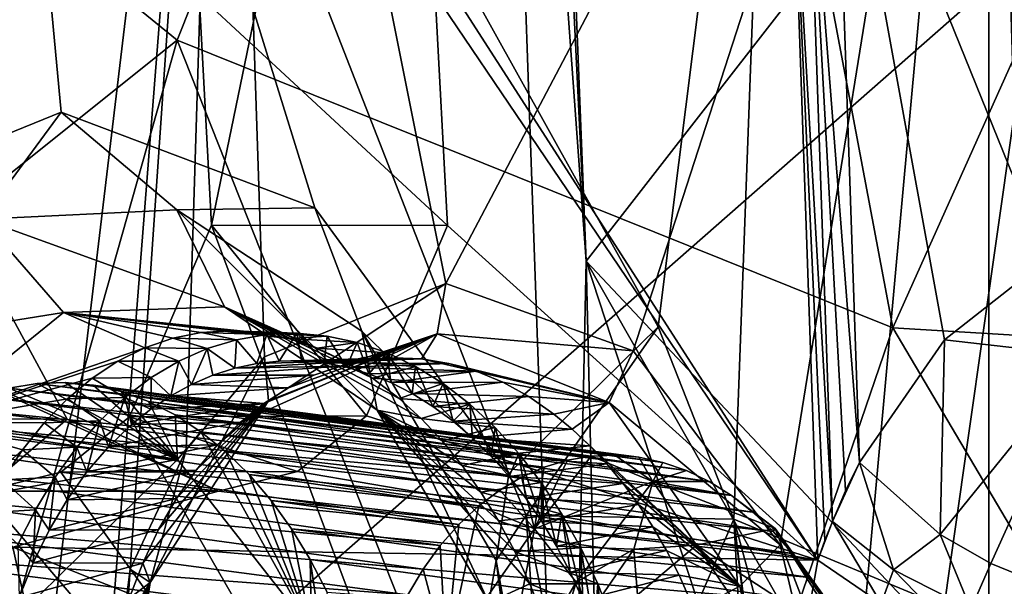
# Model space of a CAD drawing. Header units: metres. Extents: x -150 to 307, y -550 to 84.
# Tile 1051 of 1056: x 231.51 to 235.71, y 12.2 to 14.61. Entities that reach past the tile are written whole.
import ezdxf

# ---------------------------------------------------------------- set-up
doc = ezdxf.new("R2010")
doc.units = ezdxf.units.M
doc.layers.add('solid_26006363', color=7, linetype='CONTINUOUS')

msp = doc.modelspace()

# ---------------------------------------------------------------- linework, layer by layer
at = {"layer": 'solid_26006363'}
for points in [[(229.17627, 9.082661, 939.973816), (226.778046, 17.647861, 937.837097), (243.479523, 21.629707, 947.42572)], [(229.17627, 9.082661, 939.973816), (243.479523, 21.629707, 947.42572), (245.857986, 10.989752, 949.544861)], [(235.1483, 20.102566, 918.75177), (235.072296, 21.345821, 918.83606), (237.275055, 13.497376, 920.519592)], [(236.552917, 21.079445, 920.508667), (237.275055, 13.497376, 920.519592), (235.072296, 21.345821, 918.83606)], [(233.614822, 19.888172, 919.255493), (233.923126, 13.58135, 918.897095), (233.653687, 20.400372, 919.370239)], [(236.04953, 16.311886, 921.666687), (233.653687, 20.400372, 919.370239), (233.923126, 13.58135, 918.897095)], [(235.04834, 19.493637, 918.556885), (235.1483, 20.102566, 918.75177), (237.275055, 13.497376, 920.519592)], [(233.614822, 19.888172, 919.255493), (233.498444, 19.418365, 919.061646), (233.923126, 13.58135, 918.897095)], [(234.852982, 18.929113, 918.260681), (235.04834, 19.493637, 918.556885), (237.275055, 13.497376, 920.519592)], [(232.272705, 14.71463, 917.117615), (232.325714, 13.735253, 917.080444), (233.498444, 19.418365, 919.061646)], [(232.325714, 13.735253, 917.080444), (233.841385, 9.680605, 918.492798), (233.498444, 19.418365, 919.061646)], [(233.923126, 13.58135, 918.897095), (233.498444, 19.418365, 919.061646), (233.841385, 9.680605, 918.492798)], [(229.449966, 16.739647, 941.646484), (232.178864, 14.523368, 943.607727), (234.09407, 19.327312, 944.574219)], [(235.231262, 13.296786, 945.651794), (234.09407, 19.327312, 944.574219), (232.178864, 14.523368, 943.607727)], [(235.231262, 13.296786, 945.651794), (236.838638, 16.876173, 946.470093), (234.09407, 19.327312, 944.574219)], [(234.983444, 15.823616, 918.048035), (234.852982, 18.929113, 918.260681), (237.275055, 13.497376, 920.519592)], [(230.618576, 13.782708, 908.969238), (231.684677, 14.215739, 910.148926), (231.272903, 18.614155, 910.213318)], [(231.272903, 18.614155, 910.213318), (234.231171, 13.301358, 912.84906), (234.731781, 17.278135, 913.295105)], [(233.593796, 12.677399, 912.085144), (234.231171, 13.301358, 912.84906), (231.272903, 18.614155, 910.213318)], [(232.765732, 13.809163, 911.280029), (233.593796, 12.677399, 912.085144), (231.272903, 18.614155, 910.213318)], [(231.684677, 14.215739, 910.148926), (232.765732, 13.809163, 911.280029), (231.272903, 18.614155, 910.213318)], [(230.589493, 3.194774, 904.978333), (228.933105, 18.391594, 904.42572), (232.38504, 18.18017, 907.970154)], [(235.818268, 18.350533, 914.913879), (234.731781, 17.278135, 913.295105), (237.22728, 11.371828, 915.518494)], [(231.825394, 11.069429, 906.657349), (230.589493, 3.194774, 904.978333), (232.38504, 18.18017, 907.970154)], [(231.979034, 12.269547, 906.916504), (231.825394, 11.069429, 906.657349), (232.38504, 18.18017, 907.970154)], [(232.217636, 12.777136, 907.212585), (231.979034, 12.269547, 906.916504), (232.38504, 18.18017, 907.970154)], [(232.552139, 13.174088, 907.602966), (232.217636, 12.777136, 907.212585), (232.38504, 18.18017, 907.970154)], [(233.325348, 13.486465, 908.458069), (232.38504, 18.18017, 907.970154), (235.639938, 17.874332, 911.457886)], [(233.325348, 13.486465, 908.458069), (232.552139, 13.174088, 907.602966), (232.38504, 18.18017, 907.970154)], [(234.124146, 13.199843, 909.294678), (233.325348, 13.486465, 908.458069), (235.639938, 17.874332, 911.457886)], [(234.750763, 12.372609, 909.90564), (234.124146, 13.199843, 909.294678), (235.639938, 17.874332, 911.457886)], [(235.03038, 11.19685, 910.117371), (234.750763, 12.372609, 909.90564), (235.639938, 17.874332, 911.457886)], [(235.03038, 11.19685, 910.117371), (235.639938, 17.874332, 911.457886), (235.645569, 2.347976, 910.384888)], [(236.456024, 2.016154, 911.288452), (235.639938, 17.874332, 911.457886), (238.493484, 17.462709, 914.626099)], [(236.104477, 2.24615, 910.896301), (235.645569, 2.347976, 910.384888), (235.639938, 17.874332, 911.457886)], [(236.456024, 2.016154, 911.288452), (236.104477, 2.24615, 910.896301), (235.639938, 17.874332, 911.457886)], [(234.231171, 13.301358, 912.84906), (234.553314, 12.481516, 913.136108), (234.731781, 17.278135, 913.295105)], [(234.553314, 12.481516, 913.136108), (237.22728, 11.371828, 915.518494), (234.731781, 17.278135, 913.295105)], [(238.704971, 13.088702, 947.816345), (236.838638, 16.876173, 946.470093), (235.231262, 13.296786, 945.651794)], [(229.449966, 16.739647, 941.646484), (227.986481, 11.174424, 940.932373), (232.178864, 14.523368, 943.607727)], [(235.432098, 11.980555, 920.532043), (236.04953, 16.311886, 921.666687), (233.923126, 13.58135, 918.897095)], [(235.432098, 11.980555, 920.532043), (235.913727, 11.780572, 921.091919), (236.04953, 16.311886, 921.666687)], [(235.089981, 12.724049, 917.873047), (234.866959, 15.583051, 917.888367), (234.983444, 15.823616, 918.048035)], [(236.871414, 13.691203, 920.05365), (234.983444, 15.823616, 918.048035), (237.275055, 13.497376, 920.519592)], [(235.452225, 13.24578, 918.340332), (235.089981, 12.724049, 917.873047), (234.983444, 15.823616, 918.048035)], [(235.887848, 13.58927, 918.880859), (235.452225, 13.24578, 918.340332), (234.983444, 15.823616, 918.048035)], [(236.370758, 13.740874, 919.463562), (235.887848, 13.58927, 918.880859), (234.983444, 15.823616, 918.048035)], [(236.871414, 13.691203, 920.05365), (236.370758, 13.740874, 919.463562), (234.983444, 15.823616, 918.048035)], [(234.866959, 15.583051, 917.888367), (234.973831, 12.472627, 917.716858), (234.802338, 15.447586, 917.799744)], [(235.030457, 12.603004, 917.793579), (234.973831, 12.472627, 917.716858), (234.866959, 15.583051, 917.888367)], [(235.030457, 12.603004, 917.793579), (234.866959, 15.583051, 917.888367), (235.089981, 12.724049, 917.873047)], [(232.859863, 15.495475, 915.595642), (234.802338, 15.447586, 917.799744), (234.911087, 12.307674, 917.630249)], [(233.278961, 14.718375, 915.986328), (232.859863, 15.495475, 915.595642), (234.911087, 12.307674, 917.630249)], [(234.941238, 12.390614, 917.67218), (234.911087, 12.307674, 917.630249), (234.802338, 15.447586, 917.799744)], [(234.973831, 12.472627, 917.716858), (234.941238, 12.390614, 917.67218), (234.802338, 15.447586, 917.799744)], [(233.332596, 13.733988, 915.949768), (232.272705, 14.71463, 917.117615), (233.278961, 14.718375, 915.986328)], [(233.332596, 13.733988, 915.949768), (232.325714, 13.735253, 917.080444), (232.272705, 14.71463, 917.117615)], [(233.332596, 13.733988, 915.949768), (233.278961, 14.718375, 915.986328), (234.911087, 12.307674, 917.630249)], [(227.986481, 11.174424, 940.932373), (230.810242, 9.695392, 942.91803), (232.178864, 14.523368, 943.607727)], [(234.043594, 9.823647, 945.047791), (232.178864, 14.523368, 943.607727), (230.810242, 9.695392, 942.91803)], [(234.043594, 9.823647, 945.047791), (235.231262, 13.296786, 945.651794), (232.178864, 14.523368, 943.607727)], [(231.347397, 13.760864, 909.624817), (231.684677, 14.215739, 910.148926), (230.618576, 13.782708, 908.969238)], [(231.347397, 13.760864, 909.624817), (232.178009, 13.800676, 910.544312), (231.684677, 14.215739, 910.148926)], [(232.178009, 13.800676, 910.544312), (232.765732, 13.809163, 911.280029), (231.684677, 14.215739, 910.148926)], [(232.38121, 13.386556, 910.223022), (232.178009, 13.800676, 910.544312), (231.347397, 13.760864, 909.624817)], [(232.178009, 13.800676, 910.544312), (232.966873, 13.283772, 911.367676), (232.765732, 13.809163, 911.280029)], [(233.032211, 12.946943, 910.922302), (232.966873, 13.283772, 911.367676), (232.178009, 13.800676, 910.544312)], [(233.032211, 12.946943, 910.922302), (232.178009, 13.800676, 910.544312), (232.38121, 13.386556, 910.223022)], [(232.966873, 13.283772, 911.367676), (233.593796, 12.677399, 912.085144), (232.765732, 13.809163, 911.280029)], [(231.694458, 13.362505, 909.4328), (231.347397, 13.760864, 909.624817), (230.647491, 13.19532, 908.79834)], [(232.38121, 13.386556, 910.223022), (231.347397, 13.760864, 909.624817), (231.694458, 13.362505, 909.4328)], [(232.325714, 13.735253, 917.080444), (231.976105, 12.918498, 916.608582), (233.841385, 9.680605, 918.492798)], [(232.986282, 12.92265, 915.483154), (231.976105, 12.918498, 916.608582), (232.325714, 13.735253, 917.080444)], [(232.986282, 12.92265, 915.483154), (232.325714, 13.735253, 917.080444), (233.332596, 13.733988, 915.949768)], [(232.986282, 12.92265, 915.483154), (233.332596, 13.733988, 915.949768), (234.911087, 12.307674, 917.630249)], [(231.293442, 13.673793, 913.667969), (230.699646, 12.91294, 915.179749), (231.710358, 12.907682, 914.056213)], [(231.293442, 13.673793, 913.667969), (231.710358, 12.907682, 914.056213), (230.814453, 13.302194, 913.107544)], [(233.923126, 13.58135, 918.897095), (233.841385, 9.680605, 918.492798), (234.084045, 6.780976, 918.613098)], [(234.742126, 11.084158, 919.646606), (233.923126, 13.58135, 918.897095), (234.084045, 6.780976, 918.613098)], [(234.987869, 11.71351, 919.984497), (235.432098, 11.980555, 920.532043), (233.923126, 13.58135, 918.897095)], [(234.742126, 11.084158, 919.646606), (234.987869, 11.71351, 919.984497), (233.923126, 13.58135, 918.897095)], [(236.049866, 13.178021, 918.884094), (235.452225, 13.24578, 918.340332), (235.887848, 13.58927, 918.880859)], [(232.569336, 12.985738, 907.731384), (232.552139, 13.174088, 907.602966), (233.325348, 13.486465, 908.458069)], [(233.288498, 13.272394, 908.526001), (232.569336, 12.985738, 907.731384), (233.325348, 13.486465, 908.458069)], [(233.288498, 13.272394, 908.526001), (233.325348, 13.486465, 908.458069), (234.124146, 13.199843, 909.294678)], [(231.694458, 13.362505, 909.4328), (230.647491, 13.19532, 908.79834), (231.114487, 12.894044, 908.713379)], [(231.694458, 13.362505, 909.4328), (231.114487, 12.894044, 908.713379), (232.041946, 13.211883, 909.062927)], [(232.38121, 13.386556, 910.223022), (231.694458, 13.362505, 909.4328), (232.65358, 13.252003, 909.78418)], [(231.694458, 13.362505, 909.4328), (232.529968, 13.27662, 909.642395), (232.65358, 13.252003, 909.78418)], [(231.694458, 13.362505, 909.4328), (232.405823, 13.285017, 909.498169), (232.529968, 13.27662, 909.642395)], [(231.694458, 13.362505, 909.4328), (232.282303, 13.277071, 909.3526), (232.405823, 13.285017, 909.498169)], [(231.694458, 13.362505, 909.4328), (232.16069, 13.252675, 909.207031), (232.282303, 13.277071, 909.3526)], [(231.694458, 13.362505, 909.4328), (232.041946, 13.211883, 909.062927), (232.16069, 13.252675, 909.207031)], [(232.38121, 13.386556, 910.223022), (233.126022, 12.996452, 910.307922), (233.219406, 12.911016, 910.407532)], [(233.032211, 12.946943, 910.922302), (232.38121, 13.386556, 910.223022), (233.219406, 12.911016, 910.407532)], [(232.38121, 13.386556, 910.223022), (233.012939, 13.082879, 910.185303), (233.126022, 12.996452, 910.307922)], [(232.38121, 13.386556, 910.223022), (232.895966, 13.154643, 910.056519), (233.012939, 13.082879, 910.185303)], [(232.38121, 13.386556, 910.223022), (232.775818, 13.211231, 909.922485), (232.895966, 13.154643, 910.056519)], [(232.38121, 13.386556, 910.223022), (232.65358, 13.252003, 909.78418), (232.775818, 13.211231, 909.922485)], [(232.355515, 12.601836, 914.746338), (231.478455, 12.363501, 913.751404), (230.814453, 13.302194, 913.107544)], [(231.710358, 12.907682, 914.056213), (232.355515, 12.601836, 914.746338), (230.814453, 13.302194, 913.107544)], [(232.16069, 13.252675, 909.207031), (232.432892, 13.246899, 908.947876), (232.282303, 13.277071, 909.3526)], [(232.282303, 13.277071, 909.3526), (232.561722, 13.268831, 909.088074), (232.405823, 13.285017, 909.498169)], [(232.282303, 13.277071, 909.3526), (232.432892, 13.246899, 908.947876), (232.561722, 13.268831, 909.088074)], [(232.405823, 13.285017, 909.498169), (232.561722, 13.268831, 909.088074), (232.690018, 13.274283, 909.226501)], [(232.405823, 13.285017, 909.498169), (232.690018, 13.274283, 909.226501), (232.529968, 13.27662, 909.642395)], [(233.288498, 13.272394, 908.526001), (232.449921, 12.895831, 907.904358), (232.569336, 12.985738, 907.731384)], [(232.5495, 12.97533, 908.021545), (232.449921, 12.895831, 907.904358), (233.288498, 13.272394, 908.526001)], [(232.529968, 13.27662, 909.642395), (232.690018, 13.274283, 909.226501), (232.818451, 13.262587, 909.363708)], [(232.529968, 13.27662, 909.642395), (232.818451, 13.262587, 909.363708), (232.65358, 13.252003, 909.78418)], [(232.653992, 13.041896, 908.142944), (232.5495, 12.97533, 908.021545), (233.288498, 13.272394, 908.526001)], [(232.690018, 13.274283, 909.226501), (232.561722, 13.268831, 909.088074), (232.614578, 13.15574, 909.13446)], [(232.690018, 13.274283, 909.226501), (232.614578, 13.15574, 909.13446), (232.710571, 13.156502, 909.237793)], [(232.762726, 13.09505, 908.267761), (232.653992, 13.041896, 908.142944), (233.288498, 13.272394, 908.526001)], [(232.690018, 13.274283, 909.226501), (232.710571, 13.156502, 909.237793), (232.806595, 13.147636, 909.340332)], [(232.818451, 13.262587, 909.363708), (232.690018, 13.274283, 909.226501), (232.806595, 13.147636, 909.340332)], [(232.874786, 13.134207, 908.395081), (232.762726, 13.09505, 908.267761), (233.288498, 13.272394, 908.526001)], [(232.989258, 13.158923, 908.523743), (232.874786, 13.134207, 908.395081), (233.288498, 13.272394, 908.526001)], [(232.966873, 13.283772, 911.367676), (233.539627, 12.306722, 911.914185), (233.593796, 12.677399, 912.085144)], [(233.508484, 12.126934, 911.382446), (233.539627, 12.306722, 911.914185), (232.966873, 13.283772, 911.367676)], [(233.508484, 12.126934, 911.382446), (232.966873, 13.283772, 911.367676), (233.032211, 12.946943, 910.922302)], [(233.105316, 13.169106, 908.652832), (232.989258, 13.158923, 908.523743), (233.288498, 13.272394, 908.526001)], [(233.221985, 13.164779, 908.781311), (233.105316, 13.169106, 908.652832), (233.288498, 13.272394, 908.526001)], [(233.221985, 13.164779, 908.781311), (233.288498, 13.272394, 908.526001), (234.021332, 12.979679, 909.303772)], [(234.021332, 12.979679, 909.303772), (233.288498, 13.272394, 908.526001), (234.124146, 13.199843, 909.294678)], [(233.593796, 12.677399, 912.085144), (233.66774, 12.497195, 912.151123), (234.231171, 13.301358, 912.84906)], [(233.66774, 12.497195, 912.151123), (234.553314, 12.481516, 913.136108), (234.231171, 13.301358, 912.84906)], [(237.279953, 9.836649, 947.096802), (235.231262, 13.296786, 945.651794), (234.043594, 9.823647, 945.047791)], [(237.279953, 9.836649, 947.096802), (238.704971, 13.088702, 947.816345), (235.231262, 13.296786, 945.651794)], [(232.041946, 13.211883, 909.062927), (232.306763, 13.209042, 908.809265), (232.16069, 13.252675, 909.207031)], [(232.16069, 13.252675, 909.207031), (232.306763, 13.209042, 908.809265), (232.432892, 13.246899, 908.947876)], [(232.432892, 13.246899, 908.947876), (232.306763, 13.209042, 908.809265), (232.424576, 13.125219, 908.927734)], [(232.432892, 13.246899, 908.947876), (232.424576, 13.125219, 908.927734), (232.519043, 13.145316, 909.030884)], [(232.561722, 13.268831, 909.088074), (232.432892, 13.246899, 908.947876), (232.519043, 13.145316, 909.030884)], [(232.561722, 13.268831, 909.088074), (232.519043, 13.145316, 909.030884), (232.614578, 13.15574, 909.13446)], [(232.65358, 13.252003, 909.78418), (232.818451, 13.262587, 909.363708), (232.947632, 13.234325, 909.500488)], [(232.65358, 13.252003, 909.78418), (232.947632, 13.234325, 909.500488), (232.775818, 13.211231, 909.922485)], [(232.775818, 13.211231, 909.922485), (232.947632, 13.234325, 909.500488), (233.074265, 13.190831, 909.633362)], [(232.818451, 13.262587, 909.363708), (232.806595, 13.147636, 909.340332), (232.902161, 13.129164, 909.441711)], [(232.947632, 13.234325, 909.500488), (232.818451, 13.262587, 909.363708), (232.902161, 13.129164, 909.441711)], [(232.947632, 13.234325, 909.500488), (232.902161, 13.129164, 909.441711), (232.996811, 13.101127, 909.541382)], [(233.074265, 13.190831, 909.633362), (232.947632, 13.234325, 909.500488), (232.996811, 13.101127, 909.541382)], [(235.434219, 12.416835, 918.057129), (235.089981, 12.724049, 917.873047), (235.452225, 13.24578, 918.340332)], [(236.049866, 13.178021, 918.884094), (235.434219, 12.416835, 918.057129), (235.452225, 13.24578, 918.340332)], [(231.114487, 12.894044, 908.713379), (231.926849, 13.155093, 908.921387), (232.041946, 13.211883, 909.062927)], [(231.926849, 13.155093, 908.921387), (232.18605, 13.155615, 908.675293), (232.041946, 13.211883, 909.062927)], [(232.041946, 13.211883, 909.062927), (232.18605, 13.155615, 908.675293), (232.306763, 13.209042, 908.809265)], [(232.306763, 13.209042, 908.809265), (232.18605, 13.155615, 908.675293), (232.240906, 13.056425, 908.724854)], [(232.306763, 13.209042, 908.809265), (232.240906, 13.056425, 908.724854), (232.331741, 13.095522, 908.825623)], [(232.306763, 13.209042, 908.809265), (232.331741, 13.095522, 908.825623), (232.424576, 13.125219, 908.927734)], [(232.775818, 13.211231, 909.922485), (233.074265, 13.190831, 909.633362), (232.895966, 13.154643, 910.056519)], [(232.895966, 13.154643, 910.056519), (233.074265, 13.190831, 909.633362), (233.195618, 13.133125, 909.75946)], [(233.074265, 13.190831, 909.633362), (232.996811, 13.101127, 909.541382), (233.090042, 13.063801, 909.638794)], [(233.074265, 13.190831, 909.633362), (233.090042, 13.063801, 909.638794), (233.181305, 13.017577, 909.733398)], [(233.195618, 13.133125, 909.75946), (233.074265, 13.190831, 909.633362), (233.181305, 13.017577, 909.733398)], [(234.021332, 12.979679, 909.303772), (234.124146, 13.199843, 909.294678), (234.750763, 12.372609, 909.90564)], [(231.114487, 12.894044, 908.713379), (231.816284, 13.082732, 908.783203), (231.926849, 13.155093, 908.921387)], [(231.816284, 13.082732, 908.783203), (232.068756, 13.085602, 908.543762), (231.926849, 13.155093, 908.921387)], [(231.926849, 13.155093, 908.921387), (232.068756, 13.085602, 908.543762), (232.18605, 13.155615, 908.675293)], [(232.063858, 12.213001, 907.11145), (232.217636, 12.777136, 907.212585), (232.552139, 13.174088, 907.602966)], [(232.569336, 12.985738, 907.731384), (232.063858, 12.213001, 907.11145), (232.552139, 13.174088, 907.602966)], [(232.18605, 13.155615, 908.675293), (232.068756, 13.085602, 908.543762), (232.152496, 13.008173, 908.626038)], [(232.18605, 13.155615, 908.675293), (232.152496, 13.008173, 908.626038), (232.240906, 13.056425, 908.724854)], [(232.424576, 13.125219, 908.927734), (232.874786, 13.134207, 908.395081), (232.989258, 13.158923, 908.523743)], [(232.519043, 13.145316, 909.030884), (232.424576, 13.125219, 908.927734), (232.989258, 13.158923, 908.523743)], [(232.614578, 13.15574, 909.13446), (232.519043, 13.145316, 909.030884), (232.989258, 13.158923, 908.523743)], [(232.614578, 13.15574, 909.13446), (232.989258, 13.158923, 908.523743), (233.105316, 13.169106, 908.652832)], [(232.710571, 13.156502, 909.237793), (232.614578, 13.15574, 909.13446), (233.105316, 13.169106, 908.652832)], [(232.710571, 13.156502, 909.237793), (233.105316, 13.169106, 908.652832), (233.221985, 13.164779, 908.781311)], [(232.806595, 13.147636, 909.340332), (232.710571, 13.156502, 909.237793), (233.221985, 13.164779, 908.781311)], [(232.806595, 13.147636, 909.340332), (233.221985, 13.164779, 908.781311), (233.33847, 13.145964, 908.908264)], [(232.902161, 13.129164, 909.441711), (232.806595, 13.147636, 909.340332), (233.33847, 13.145964, 908.908264)], [(232.895966, 13.154643, 910.056519), (233.195618, 13.133125, 909.75946), (233.012939, 13.082879, 910.185303)], [(232.902161, 13.129164, 909.441711), (233.33847, 13.145964, 908.908264), (233.453918, 13.112684, 909.032837)], [(233.33847, 13.145964, 908.908264), (233.221985, 13.164779, 908.781311), (234.021332, 12.979679, 909.303772)], [(233.453918, 13.112684, 909.032837), (233.33847, 13.145964, 908.908264), (234.021332, 12.979679, 909.303772)], [(235.650238, 12.293184, 918.072754), (235.434219, 12.416835, 918.057129), (236.049866, 13.178021, 918.884094)], [(235.880173, 12.199245, 918.035034), (235.650238, 12.293184, 918.072754), (236.049866, 13.178021, 918.884094)], [(232.331741, 13.095522, 908.825623), (232.762726, 13.09505, 908.267761), (232.874786, 13.134207, 908.395081)], [(232.424576, 13.125219, 908.927734), (232.331741, 13.095522, 908.825623), (232.874786, 13.134207, 908.395081)], [(232.996811, 13.101127, 909.541382), (232.902161, 13.129164, 909.441711), (233.453918, 13.112684, 909.032837)], [(233.090042, 13.063801, 909.638794), (232.996811, 13.101127, 909.541382), (233.453918, 13.112684, 909.032837)], [(233.012939, 13.082879, 910.185303), (233.195618, 13.133125, 909.75946), (233.313675, 13.059865, 909.880798)], [(233.090042, 13.063801, 909.638794), (233.453918, 13.112684, 909.032837), (233.567596, 13.065251, 909.154175)], [(233.195618, 13.133125, 909.75946), (233.181305, 13.017577, 909.733398), (233.270203, 12.962798, 909.824829)], [(233.313675, 13.059865, 909.880798), (233.195618, 13.133125, 909.75946), (233.270203, 12.962798, 909.824829)], [(233.567596, 13.065251, 909.154175), (233.453918, 13.112684, 909.032837), (234.021332, 12.979679, 909.303772)], [(231.114487, 12.894044, 908.713379), (231.711044, 12.995235, 908.649414), (231.816284, 13.082732, 908.783203)], [(231.581436, 13.060621, 910.222229), (231.461304, 13.040775, 910.091309), (232.180801, 12.735758, 910.840332)], [(233.944717, 12.750568, 907.57843), (231.461304, 13.040775, 910.091309), (231.581436, 13.060621, 910.222229)], [(231.702011, 13.064793, 910.352417), (231.581436, 13.060621, 910.222229), (232.180801, 12.735758, 910.840332)], [(234.046631, 12.754709, 907.68335), (231.581436, 13.060621, 910.222229), (231.702011, 13.064793, 910.352417)], [(234.046631, 12.754709, 907.68335), (233.944717, 12.750568, 907.57843), (231.581436, 13.060621, 910.222229)], [(231.821106, 13.053132, 910.479736), (231.702011, 13.064793, 910.352417), (232.180801, 12.735758, 910.840332)], [(234.148956, 12.745985, 907.787964), (231.702011, 13.064793, 910.352417), (231.821106, 13.053132, 910.479736)], [(234.148956, 12.745985, 907.787964), (234.046631, 12.754709, 907.68335), (231.702011, 13.064793, 910.352417)], [(231.711044, 12.995235, 908.649414), (231.955994, 13.000209, 908.415833), (231.816284, 13.082732, 908.783203)], [(231.816284, 13.082732, 908.783203), (231.955994, 13.000209, 908.415833), (232.068756, 13.085602, 908.543762)], [(232.068756, 13.085602, 908.543762), (231.955994, 13.000209, 908.415833), (232.06694, 12.951002, 908.529541)], [(232.068756, 13.085602, 908.543762), (232.06694, 12.951002, 908.529541), (232.152496, 13.008173, 908.626038)], [(232.331741, 13.095522, 908.825623), (232.240906, 13.056425, 908.724854), (232.762726, 13.09505, 908.267761)], [(232.240906, 13.056425, 908.724854), (232.653992, 13.041896, 908.142944), (232.762726, 13.09505, 908.267761)], [(233.012939, 13.082879, 910.185303), (233.313675, 13.059865, 909.880798), (233.126022, 12.996452, 910.307922)], [(233.181305, 13.017577, 909.733398), (233.090042, 13.063801, 909.638794), (233.567596, 13.065251, 909.154175)], [(233.181305, 13.017577, 909.733398), (233.567596, 13.065251, 909.154175), (233.678726, 13.004149, 909.271545)], [(233.678726, 13.004149, 909.271545), (233.567596, 13.065251, 909.154175), (234.021332, 12.979679, 909.303772)], [(233.843842, 12.733536, 907.473816), (231.344864, 13.00523, 909.963074), (231.461304, 13.040775, 910.091309)], [(231.461304, 13.040775, 910.091309), (231.433228, 12.865608, 910.045166), (232.180801, 12.735758, 910.840332)], [(233.944717, 12.750568, 907.57843), (233.843842, 12.733536, 907.473816), (231.461304, 13.040775, 910.091309)], [(231.940399, 13.025471, 910.606079), (231.821106, 13.053132, 910.479736), (232.180801, 12.735758, 910.840332)], [(234.250778, 12.724281, 907.891296), (231.821106, 13.053132, 910.479736), (231.940399, 13.025471, 910.606079)], [(234.250778, 12.724281, 907.891296), (234.148956, 12.745985, 907.787964), (231.821106, 13.053132, 910.479736)], [(232.057571, 12.982859, 910.729004), (231.940399, 13.025471, 910.606079), (232.180801, 12.735758, 910.840332)], [(234.350952, 12.689664, 907.992126), (231.940399, 13.025471, 910.606079), (232.057571, 12.982859, 910.729004)], [(234.350952, 12.689664, 907.992126), (234.250778, 12.724281, 907.891296), (231.940399, 13.025471, 910.606079)], [(232.240906, 13.056425, 908.724854), (232.152496, 13.008173, 908.626038), (232.653992, 13.041896, 908.142944)], [(232.152496, 13.008173, 908.626038), (232.5495, 12.97533, 908.021545), (232.653992, 13.041896, 908.142944)], [(233.126022, 12.996452, 910.307922), (233.313675, 13.059865, 909.880798), (233.427536, 12.972404, 909.996582)], [(233.313675, 13.059865, 909.880798), (233.270203, 12.962798, 909.824829), (233.356384, 12.899765, 909.91272)], [(233.427536, 12.972404, 909.996582), (233.313675, 13.059865, 909.880798), (233.356384, 12.899765, 909.91272)], [(231.114487, 12.894044, 908.713379), (231.611832, 12.893188, 908.520996), (231.711044, 12.995235, 908.649414)], [(233.744705, 12.703458, 907.370239), (231.232254, 12.953971, 909.83783), (231.344864, 13.00523, 909.963074)], [(233.843842, 12.733536, 907.473816), (233.744705, 12.703458, 907.370239), (231.344864, 13.00523, 909.963074)], [(231.611832, 12.893188, 908.520996), (231.850006, 12.901208, 908.294128), (231.711044, 12.995235, 908.649414)], [(231.711044, 12.995235, 908.649414), (231.850006, 12.901208, 908.294128), (231.955994, 13.000209, 908.415833)], [(231.955994, 13.000209, 908.415833), (231.850006, 12.901208, 908.294128), (231.886383, 12.790598, 908.322876)], [(231.955994, 13.000209, 908.415833), (231.886383, 12.790598, 908.322876), (231.984604, 12.885149, 908.435913)], [(231.955994, 13.000209, 908.415833), (231.984604, 12.885149, 908.435913), (232.06694, 12.951002, 908.529541)], [(232.032608, 12.2953, 907.389038), (232.063858, 12.213001, 907.11145), (232.569336, 12.985738, 907.731384)], [(232.100159, 12.437584, 907.476563), (232.032608, 12.2953, 907.389038), (232.569336, 12.985738, 907.731384)], [(232.170471, 12.926095, 910.846252), (232.057571, 12.982859, 910.729004), (232.180801, 12.735758, 910.840332)], [(234.448746, 12.642472, 908.089783), (232.057571, 12.982859, 910.729004), (232.170471, 12.926095, 910.846252)], [(234.448746, 12.642472, 908.089783), (234.350952, 12.689664, 907.992126), (232.057571, 12.982859, 910.729004)], [(232.152496, 13.008173, 908.626038), (232.06694, 12.951002, 908.529541), (232.5495, 12.97533, 908.021545)], [(232.176331, 12.569683, 907.572632), (232.100159, 12.437584, 907.476563), (232.569336, 12.985738, 907.731384)], [(232.260452, 12.69061, 907.676453), (232.176331, 12.569683, 907.572632), (232.569336, 12.985738, 907.731384)], [(232.351868, 12.799583, 907.787292), (232.260452, 12.69061, 907.676453), (232.569336, 12.985738, 907.731384)], [(232.449921, 12.895831, 907.904358), (232.351868, 12.799583, 907.787292), (232.569336, 12.985738, 907.731384)], [(233.126022, 12.996452, 910.307922), (233.427536, 12.972404, 909.996582), (233.219406, 12.911016, 910.407532)], [(233.270203, 12.962798, 909.824829), (233.181305, 13.017577, 909.733398), (233.678726, 13.004149, 909.271545)], [(233.270203, 12.962798, 909.824829), (233.678726, 13.004149, 909.271545), (233.786438, 12.929918, 909.383972)], [(233.786438, 12.929918, 909.383972), (233.678726, 13.004149, 909.271545), (234.021332, 12.979679, 909.303772)], [(233.864502, 12.865915, 909.464539), (233.786438, 12.929918, 909.383972), (234.021332, 12.979679, 909.303772)], [(233.864502, 12.865915, 909.464539), (234.021332, 12.979679, 909.303772), (234.578568, 12.196811, 909.848511)], [(234.578568, 12.196811, 909.848511), (234.021332, 12.979679, 909.303772), (234.750763, 12.372609, 909.90564)], [(233.648163, 12.660614, 907.268677), (231.122635, 12.886981, 909.714478), (231.232254, 12.953971, 909.83783)], [(233.744705, 12.703458, 907.370239), (233.648163, 12.660614, 907.268677), (231.232254, 12.953971, 909.83783)], [(231.984604, 12.885149, 908.435913), (232.449921, 12.895831, 907.904358), (232.5495, 12.97533, 908.021545)], [(232.06694, 12.951002, 908.529541), (231.984604, 12.885149, 908.435913), (232.5495, 12.97533, 908.021545)], [(233.032211, 12.946943, 910.922302), (233.619904, 12.344193, 910.811707), (233.683701, 12.206192, 910.870605)], [(233.508484, 12.126934, 911.382446), (233.032211, 12.946943, 910.922302), (233.683701, 12.206192, 910.870605)], [(233.032211, 12.946943, 910.922302), (233.550247, 12.474429, 910.745056), (233.619904, 12.344193, 910.811707)], [(233.032211, 12.946943, 910.922302), (233.474945, 12.5967, 910.670837), (233.550247, 12.474429, 910.745056)], [(233.032211, 12.946943, 910.922302), (233.394409, 12.710557, 910.589539), (233.474945, 12.5967, 910.670837)], [(233.032211, 12.946943, 910.922302), (233.309082, 12.815503, 910.501587), (233.394409, 12.710557, 910.589539)], [(233.032211, 12.946943, 910.922302), (233.219406, 12.911016, 910.407532), (233.309082, 12.815503, 910.501587)], [(233.219406, 12.911016, 910.407532), (233.427536, 12.972404, 909.996582), (233.535248, 12.872854, 910.104919)], [(233.356384, 12.899765, 909.91272), (233.270203, 12.962798, 909.824829), (233.786438, 12.929918, 909.383972)], [(233.427536, 12.972404, 909.996582), (233.356384, 12.899765, 909.91272), (233.439423, 12.828809, 909.996643)], [(233.427536, 12.972404, 909.996582), (233.439423, 12.828809, 909.996643), (233.518967, 12.750293, 910.076233)], [(233.535248, 12.872854, 910.104919), (233.427536, 12.972404, 909.996582), (233.518967, 12.750293, 910.076233)], [(231.710358, 12.907682, 914.056213), (230.699646, 12.91294, 915.179749), (231.349457, 12.601836, 915.875549)], [(231.114487, 12.894044, 908.713379), (230.748749, 12.086371, 908.199463), (231.51944, 12.777558, 908.399048)], [(232.180801, 12.735758, 910.840332), (230.866867, 12.897918, 912.331299), (231.228607, 12.559666, 912.704956)], [(232.180801, 12.735758, 910.840332), (231.433228, 12.865608, 910.045166), (230.866867, 12.897918, 912.331299)], [(231.114487, 12.894044, 908.713379), (231.51944, 12.777558, 908.399048), (231.611832, 12.893188, 908.520996)], [(231.710358, 12.907682, 914.056213), (231.349457, 12.601836, 915.875549), (232.355515, 12.601836, 914.746338)], [(231.51944, 12.777558, 908.399048), (231.751419, 12.788706, 908.179321), (231.611832, 12.893188, 908.520996)], [(231.611832, 12.893188, 908.520996), (231.751419, 12.788706, 908.179321), (231.850006, 12.901208, 908.294128)], [(231.976105, 12.918498, 916.608582), (231.683121, 12.682962, 916.257202), (233.841385, 9.680605, 918.492798)], [(232.692703, 12.684605, 915.13147), (231.683121, 12.682962, 916.257202), (231.976105, 12.918498, 916.608582)], [(231.850006, 12.901208, 908.294128), (231.751419, 12.788706, 908.179321), (231.794647, 12.683651, 908.215881)], [(231.850006, 12.901208, 908.294128), (231.794647, 12.683651, 908.215881), (231.886383, 12.790598, 908.322876)], [(231.886383, 12.790598, 908.322876), (232.351868, 12.799583, 907.787292), (232.449921, 12.895831, 907.904358)], [(231.886383, 12.790598, 908.322876), (232.449921, 12.895831, 907.904358), (231.984604, 12.885149, 908.435913)], [(232.692703, 12.684605, 915.13147), (231.976105, 12.918498, 916.608582), (232.986282, 12.92265, 915.483154)], [(232.280594, 12.854234, 910.959351), (232.170471, 12.926095, 910.846252), (232.180801, 12.735758, 910.840332)], [(234.543564, 12.583056, 908.183777), (232.170471, 12.926095, 910.846252), (232.280594, 12.854234, 910.959351)], [(234.543564, 12.583056, 908.183777), (234.448746, 12.642472, 908.089783), (232.170471, 12.926095, 910.846252)], [(232.692703, 12.684605, 915.13147), (232.986282, 12.92265, 915.483154), (234.911087, 12.307674, 917.630249)], [(233.219406, 12.911016, 910.407532), (233.535248, 12.872854, 910.104919), (233.309082, 12.815503, 910.501587)], [(233.356384, 12.899765, 909.91272), (233.786438, 12.929918, 909.383972), (233.864502, 12.865915, 909.464539)], [(233.439423, 12.828809, 909.996643), (233.356384, 12.899765, 909.91272), (233.864502, 12.865915, 909.464539)], [(233.465729, 12.538293, 907.074585), (231.016037, 12.804246, 909.593201), (231.122635, 12.886981, 909.714478)], [(233.554962, 12.605424, 907.169861), (233.465729, 12.538293, 907.074585), (231.122635, 12.886981, 909.714478)], [(233.648163, 12.660614, 907.268677), (233.554962, 12.605424, 907.169861), (231.122635, 12.886981, 909.714478)], [(232.280594, 12.854234, 910.959351), (232.180801, 12.735758, 910.840332), (232.751877, 12.007282, 911.399536)], [(232.386414, 12.768871, 911.066772), (232.280594, 12.854234, 910.959351), (232.751877, 12.007282, 911.399536)], [(234.634933, 12.511669, 908.273621), (232.280594, 12.854234, 910.959351), (232.386414, 12.768871, 911.066772)], [(234.634933, 12.511669, 908.273621), (234.543564, 12.583056, 908.183777), (232.280594, 12.854234, 910.959351)], [(233.309082, 12.815503, 910.501587), (233.535248, 12.872854, 910.104919), (233.636337, 12.761727, 910.205139)], [(233.439423, 12.828809, 909.996643), (233.864502, 12.865915, 909.464539), (233.939819, 12.79509, 909.541504)], [(233.535248, 12.872854, 910.104919), (233.518967, 12.750293, 910.076233), (233.594757, 12.664581, 910.151245)], [(233.636337, 12.761727, 910.205139), (233.535248, 12.872854, 910.104919), (233.594757, 12.664581, 910.151245)], [(233.939819, 12.79509, 909.541504), (233.864502, 12.865915, 909.464539), (234.578568, 12.196811, 909.848511)], [(233.309082, 12.815503, 910.501587), (233.636337, 12.761727, 910.205139), (233.394409, 12.710557, 910.589539)], [(233.518967, 12.750293, 910.076233), (233.439423, 12.828809, 909.996643), (233.939819, 12.79509, 909.541504)], [(230.748749, 12.086371, 908.199463), (231.434784, 12.649378, 908.284424), (231.51944, 12.777558, 908.399048)], [(233.380859, 12.459245, 906.983032), (230.916763, 12.706882, 909.478638), (231.016037, 12.804246, 909.593201)], [(233.380859, 12.459245, 906.983032), (231.016037, 12.804246, 909.593201), (233.465729, 12.538293, 907.074585)], [(231.434784, 12.649378, 908.284424), (231.658936, 12.661586, 908.069885), (231.51944, 12.777558, 908.399048)], [(231.51944, 12.777558, 908.399048), (231.658936, 12.661586, 908.069885), (231.751419, 12.788706, 908.179321)], [(231.751419, 12.788706, 908.179321), (231.658936, 12.661586, 908.069885), (231.710007, 12.565046, 908.11554)], [(231.751419, 12.788706, 908.179321), (231.710007, 12.565046, 908.11554), (231.794647, 12.683651, 908.215881)], [(231.794647, 12.683651, 908.215881), (232.260452, 12.69061, 907.676453), (232.351868, 12.799583, 907.787292)], [(231.886383, 12.790598, 908.322876), (231.794647, 12.683651, 908.215881), (232.351868, 12.799583, 907.787292)], [(232.063858, 12.213001, 907.11145), (231.979034, 12.269547, 906.916504), (232.217636, 12.777136, 907.212585)], [(232.485779, 12.671944, 911.166321), (232.386414, 12.768871, 911.066772), (232.751877, 12.007282, 911.399536)], [(234.721863, 12.428993, 908.358276), (232.386414, 12.768871, 911.066772), (232.485779, 12.671944, 911.166321)], [(234.721863, 12.428993, 908.358276), (234.634933, 12.511669, 908.273621), (232.386414, 12.768871, 911.066772)], [(233.518967, 12.750293, 910.076233), (233.939819, 12.79509, 909.541504), (234.01207, 12.717792, 909.614502)], [(234.01207, 12.717792, 909.614502), (233.939819, 12.79509, 909.541504), (234.578568, 12.196811, 909.848511)], [(232.180801, 12.735758, 910.840332), (231.228607, 12.559666, 912.704956), (231.509842, 12.077322, 912.975952)], [(232.180801, 12.735758, 910.840332), (231.509842, 12.077322, 912.975952), (232.751877, 12.007282, 911.399536)], [(233.394409, 12.710557, 910.589539), (233.636337, 12.761727, 910.205139), (233.731964, 12.63783, 910.298584)], [(233.594757, 12.664581, 910.151245), (233.518967, 12.750293, 910.076233), (234.01207, 12.717792, 909.614502)], [(233.636337, 12.761727, 910.205139), (233.594757, 12.664581, 910.151245), (233.66658, 12.572002, 910.221436)], [(233.636337, 12.761727, 910.205139), (233.66658, 12.572002, 910.221436), (233.734192, 12.472895, 910.286682)], [(233.731964, 12.63783, 910.298584), (233.636337, 12.761727, 910.205139), (233.734192, 12.472895, 910.286682)], [(233.702988, 12.441502, 906.94043), (233.843842, 12.733536, 907.473816), (233.944717, 12.750568, 907.57843)], [(234.208252, 12.642642, 907.498901), (233.702988, 12.441502, 906.94043), (233.944717, 12.750568, 907.57843)], [(233.702988, 12.441502, 906.94043), (233.744705, 12.703458, 907.370239), (233.843842, 12.733536, 907.473816)], [(234.208252, 12.642642, 907.498901), (233.944717, 12.750568, 907.57843), (234.046631, 12.754709, 907.68335)], [(234.208252, 12.642642, 907.498901), (234.046631, 12.754709, 907.68335), (234.148956, 12.745985, 907.787964)], [(234.208252, 12.642642, 907.498901), (234.148956, 12.745985, 907.787964), (234.250778, 12.724281, 907.891296)], [(233.301636, 12.369304, 906.896606), (230.82579, 12.598797, 909.372131), (230.916763, 12.706882, 909.478638)], [(233.380859, 12.459245, 906.983032), (233.301636, 12.369304, 906.896606), (230.916763, 12.706882, 909.478638)], [(231.683121, 12.682962, 916.257202), (231.349457, 12.601836, 915.875549), (233.841385, 9.680605, 918.492798)], [(232.355515, 12.601836, 914.746338), (231.349457, 12.601836, 915.875549), (231.683121, 12.682962, 916.257202)], [(232.692703, 12.684605, 915.13147), (232.355515, 12.601836, 914.746338), (231.683121, 12.682962, 916.257202)], [(231.710007, 12.565046, 908.11554), (232.176331, 12.569683, 907.572632), (232.260452, 12.69061, 907.676453)], [(231.794647, 12.683651, 908.215881), (231.710007, 12.565046, 908.11554), (232.260452, 12.69061, 907.676453)], [(232.692703, 12.684605, 915.13147), (234.911087, 12.307674, 917.630249), (232.355515, 12.601836, 914.746338)], [(233.394409, 12.710557, 910.589539), (233.731964, 12.63783, 910.298584), (233.474945, 12.5967, 910.670837)], [(233.594757, 12.664581, 910.151245), (234.01207, 12.717792, 909.614502), (234.081085, 12.634264, 909.683411)], [(233.702988, 12.441502, 906.94043), (233.648163, 12.660614, 907.268677), (233.744705, 12.703458, 907.370239)], [(234.081085, 12.634264, 909.683411), (234.01207, 12.717792, 909.614502), (234.578568, 12.196811, 909.848511)], [(234.208252, 12.642642, 907.498901), (234.250778, 12.724281, 907.891296), (234.350952, 12.689664, 907.992126)], [(234.208252, 12.642642, 907.498901), (234.350952, 12.689664, 907.992126), (234.448746, 12.642472, 908.089783)], [(235.089981, 12.724049, 917.873047), (235.234955, 12.266663, 917.893311), (234.973831, 12.472627, 917.716858)], [(235.030457, 12.603004, 917.793579), (235.089981, 12.724049, 917.873047), (234.973831, 12.472627, 917.716858)], [(235.434219, 12.416835, 918.057129), (235.234955, 12.266663, 917.893311), (235.089981, 12.724049, 917.873047)], [(231.358582, 12.509724, 908.178223), (231.574585, 12.522559, 907.968323), (231.434784, 12.649378, 908.284424)], [(231.434784, 12.649378, 908.284424), (231.574585, 12.522559, 907.968323), (231.658936, 12.661586, 908.069885)], [(231.658936, 12.661586, 908.069885), (231.574585, 12.522559, 907.968323), (231.633148, 12.435561, 908.022766)], [(231.658936, 12.661586, 908.069885), (231.633148, 12.435561, 908.022766), (231.710007, 12.565046, 908.11554)], [(232.579742, 12.562226, 911.259155), (232.485779, 12.671944, 911.166321), (232.751877, 12.007282, 911.399536)], [(234.803375, 12.33602, 908.436768), (232.485779, 12.671944, 911.166321), (232.579742, 12.562226, 911.259155)], [(234.803375, 12.33602, 908.436768), (234.721863, 12.428993, 908.358276), (232.485779, 12.671944, 911.166321)], [(233.539627, 12.306722, 911.914185), (233.66774, 12.497195, 912.151123), (233.593796, 12.677399, 912.085144)], [(233.702988, 12.441502, 906.94043), (233.554962, 12.605424, 907.169861), (233.648163, 12.660614, 907.268677)], [(233.66658, 12.572002, 910.221436), (233.594757, 12.664581, 910.151245), (234.081085, 12.634264, 909.683411)], [(234.208252, 12.642642, 907.498901), (233.880417, 12.214398, 906.958069), (233.702988, 12.441502, 906.94043)], [(234.126312, 12.354179, 907.232971), (233.880417, 12.214398, 906.958069), (234.208252, 12.642642, 907.498901)], [(234.393738, 12.371841, 907.521606), (234.126312, 12.354179, 907.232971), (234.208252, 12.642642, 907.498901)], [(234.208252, 12.642642, 907.498901), (234.448746, 12.642472, 908.089783), (234.543564, 12.583056, 908.183777)], [(234.729797, 12.442681, 908.043884), (234.208252, 12.642642, 907.498901), (234.543564, 12.583056, 908.183777)], [(234.393738, 12.371841, 907.521606), (234.208252, 12.642642, 907.498901), (234.729797, 12.442681, 908.043884)], [(231.349457, 12.601836, 915.875549), (229.914749, 6.914119, 913.89032), (233.841385, 9.680605, 918.492798)], [(233.228653, 12.269127, 906.815918), (230.743179, 12.479999, 909.273804), (230.82579, 12.598797, 909.372131)], [(233.301636, 12.369304, 906.896606), (233.228653, 12.269127, 906.815918), (230.82579, 12.598797, 909.372131)], [(232.355515, 12.601836, 914.746338), (234.911087, 12.307674, 917.630249), (231.478455, 12.363501, 913.751404)], [(233.702988, 12.441502, 906.94043), (233.465729, 12.538293, 907.074585), (233.554962, 12.605424, 907.169861)], [(233.474945, 12.5967, 910.670837), (233.731964, 12.63783, 910.298584), (233.820557, 12.50313, 910.383667)], [(233.66658, 12.572002, 910.221436), (234.081085, 12.634264, 909.683411), (234.146652, 12.544752, 909.747986)], [(233.731964, 12.63783, 910.298584), (233.734192, 12.472895, 910.286682), (233.797318, 12.367627, 910.346558)], [(233.820557, 12.50313, 910.383667), (233.731964, 12.63783, 910.298584), (233.797318, 12.367627, 910.346558)], [(234.146652, 12.544752, 909.747986), (234.081085, 12.634264, 909.683411), (234.578568, 12.196811, 909.848511)], [(231.356628, 12.164495, 913.371704), (231.509842, 12.077322, 912.975952), (231.228607, 12.559666, 912.704956)], [(231.633148, 12.435561, 908.022766), (232.100159, 12.437584, 907.476563), (232.176331, 12.569683, 907.572632)], [(231.710007, 12.565046, 908.11554), (231.633148, 12.435561, 908.022766), (232.176331, 12.569683, 907.572632)], [(232.667511, 12.441035, 911.344421), (232.579742, 12.562226, 911.259155), (232.751877, 12.007282, 911.399536)], [(234.87883, 12.233565, 908.508545), (232.579742, 12.562226, 911.259155), (232.667511, 12.441035, 911.344421)], [(234.87883, 12.233565, 908.508545), (234.803375, 12.33602, 908.436768), (232.579742, 12.562226, 911.259155)], [(233.474945, 12.5967, 910.670837), (233.820557, 12.50313, 910.383667), (233.550247, 12.474429, 910.745056)], [(233.734192, 12.472895, 910.286682), (233.66658, 12.572002, 910.221436), (234.146652, 12.544752, 909.747986)], [(234.729797, 12.442681, 908.043884), (234.543564, 12.583056, 908.183777), (234.634933, 12.511669, 908.273621)], [(231.358582, 12.509724, 908.178223), (231.500366, 12.374295, 907.876892), (231.574585, 12.522559, 907.968323)], [(231.574585, 12.522559, 907.968323), (231.500366, 12.374295, 907.876892), (231.564758, 12.296305, 907.938293)], [(231.574585, 12.522559, 907.968323), (231.564758, 12.296305, 907.938293), (231.633148, 12.435561, 908.022766)], [(233.326355, 11.899797, 906.516174), (233.380859, 12.459245, 906.983032), (233.465729, 12.538293, 907.074585)], [(233.702988, 12.441502, 906.94043), (233.326355, 11.899797, 906.516174), (233.465729, 12.538293, 907.074585)], [(233.734192, 12.472895, 910.286682), (234.146652, 12.544752, 909.747986), (234.208603, 12.449501, 909.808044)], [(234.208603, 12.449501, 909.808044), (234.146652, 12.544752, 909.747986), (234.578568, 12.196811, 909.848511)], [(233.162491, 12.159366, 906.741699), (230.668625, 12.349519, 909.183228), (230.743179, 12.479999, 909.273804)], [(233.228653, 12.269127, 906.815918), (233.162491, 12.159366, 906.741699), (230.743179, 12.479999, 909.273804)], [(233.539627, 12.306722, 911.914185), (233.763962, 11.079985, 912.050171), (233.66774, 12.497195, 912.151123)], [(233.550247, 12.474429, 910.745056), (233.820557, 12.50313, 910.383667), (233.900574, 12.359588, 910.458862)], [(233.550247, 12.474429, 910.745056), (233.900574, 12.359588, 910.458862), (233.619904, 12.344193, 910.811707)], [(233.66774, 12.497195, 912.151123), (233.948395, 11.074905, 912.345764), (234.553314, 12.481516, 913.136108)], [(233.763962, 11.079985, 912.050171), (233.948395, 11.074905, 912.345764), (233.66774, 12.497195, 912.151123)], [(233.797318, 12.367627, 910.346558), (233.734192, 12.472895, 910.286682), (234.208603, 12.449501, 909.808044)], [(233.820557, 12.50313, 910.383667), (233.797318, 12.367627, 910.346558), (233.85582, 12.256504, 910.401062)], [(233.820557, 12.50313, 910.383667), (233.85582, 12.256504, 910.401062), (233.909775, 12.139157, 910.450195)], [(233.900574, 12.359588, 910.458862), (233.820557, 12.50313, 910.383667), (233.909775, 12.139157, 910.450195)], [(233.948395, 11.074905, 912.345764), (235.094604, 2.692801, 913.232178), (234.553314, 12.481516, 913.136108)], [(234.553314, 12.481516, 913.136108), (236.093491, 6.809629, 914.508301), (237.22728, 11.371828, 915.518494)], [(236.113373, -0.000038, 914.372314), (236.093491, 6.809629, 914.508301), (234.553314, 12.481516, 913.136108)], [(235.835281, 1.55755, 914.060669), (236.113373, -0.000038, 914.372314), (234.553314, 12.481516, 913.136108)], [(235.094604, 2.692801, 913.232178), (235.835281, 1.55755, 914.060669), (234.553314, 12.481516, 913.136108)], [(234.729797, 12.442681, 908.043884), (234.634933, 12.511669, 908.273621), (234.721863, 12.428993, 908.358276)], [(234.973831, 12.472627, 917.716858), (234.911087, 12.307674, 917.630249), (234.941238, 12.390614, 917.67218)], [(235.181534, 12.123325, 917.818787), (234.911087, 12.307674, 917.630249), (234.973831, 12.472627, 917.716858)], [(235.234955, 12.266663, 917.893311), (235.181534, 12.123325, 917.818787), (234.973831, 12.472627, 917.716858)], [(231.564758, 12.296305, 907.938293), (232.032608, 12.2953, 907.389038), (232.100159, 12.437584, 907.476563)], [(231.633148, 12.435561, 908.022766), (231.564758, 12.296305, 907.938293), (232.100159, 12.437584, 907.476563)], [(232.747162, 12.311028, 911.420227), (232.667511, 12.441035, 911.344421), (232.751877, 12.007282, 911.399536)], [(234.9478, 12.122166, 908.57312), (232.667511, 12.441035, 911.344421), (232.747162, 12.311028, 911.420227)], [(234.9478, 12.122166, 908.57312), (234.87883, 12.233565, 908.508545), (232.667511, 12.441035, 911.344421)], [(233.326355, 11.899797, 906.516174), (233.301636, 12.369304, 906.896606), (233.380859, 12.459245, 906.983032)], [(233.549591, 11.641966, 906.558411), (233.326355, 11.899797, 906.516174), (233.702988, 12.441502, 906.94043)], [(233.702988, 12.441502, 906.94043), (233.880417, 12.214398, 906.958069), (233.549591, 11.641966, 906.558411)], [(233.797318, 12.367627, 910.346558), (234.208603, 12.449501, 909.808044), (234.266678, 12.34881, 909.863403)], [(234.266678, 12.34881, 909.863403), (234.208603, 12.449501, 909.808044), (234.578568, 12.196811, 909.848511)], [(234.877975, 12.058058, 908.018005), (234.393738, 12.371841, 907.521606), (234.729797, 12.442681, 908.043884)], [(234.729797, 12.442681, 908.043884), (234.721863, 12.428993, 908.358276), (234.803375, 12.33602, 908.436768)], [(234.729797, 12.442681, 908.043884), (234.803375, 12.33602, 908.436768), (234.87883, 12.233565, 908.508545)], [(234.729797, 12.442681, 908.043884), (234.87883, 12.233565, 908.508545), (234.9478, 12.122166, 908.57312)], [(234.729797, 12.442681, 908.043884), (234.9478, 12.122166, 908.57312), (235.00975, 12.002717, 908.630005)], [(235.12738, 11.890669, 908.429077), (234.729797, 12.442681, 908.043884), (235.00975, 12.002717, 908.630005)], [(234.877975, 12.058058, 908.018005), (234.729797, 12.442681, 908.043884), (235.12738, 11.890669, 908.429077)], [(235.434219, 12.416835, 918.057129), (235.564911, 12.098231, 917.952271), (235.234955, 12.266663, 917.893311)], [(235.650238, 12.293184, 918.072754), (235.564911, 12.098231, 917.952271), (235.434219, 12.416835, 918.057129)], [(233.103714, 12.040824, 906.674622), (230.602203, 12.207516, 909.100464), (230.668625, 12.349519, 909.183228)], [(233.162491, 12.159366, 906.741699), (233.103714, 12.040824, 906.674622), (230.668625, 12.349519, 909.183228)], [(231.356125, 12.183286, 913.420898), (231.478455, 12.363501, 913.751404), (231.763031, 11.079906, 913.959961)], [(231.763031, 11.079906, 913.959961), (231.478455, 12.363501, 913.751404), (234.696304, 11.082299, 917.28418)], [(231.478455, 12.363501, 913.751404), (234.911087, 12.307674, 917.630249), (234.696304, 11.082299, 917.28418)], [(231.500366, 12.374295, 907.876892), (231.505112, 12.148246, 907.862549), (231.564758, 12.296305, 907.938293)], [(233.326355, 11.899797, 906.516174), (233.228653, 12.269127, 906.815918), (233.301636, 12.369304, 906.896606)], [(233.619904, 12.344193, 910.811707), (233.900574, 12.359588, 910.458862), (233.973068, 12.205952, 910.525208)], [(233.766678, 11.831923, 906.804932), (233.880417, 12.214398, 906.958069), (234.126312, 12.354179, 907.232971)], [(234.141968, 12.159325, 907.233276), (233.766678, 11.831923, 906.804932), (234.126312, 12.354179, 907.232971)], [(233.85582, 12.256504, 910.401062), (233.797318, 12.367627, 910.346558), (234.266678, 12.34881, 909.863403)], [(233.85582, 12.256504, 910.401062), (234.266678, 12.34881, 909.863403), (234.320709, 12.243065, 909.913818)], [(233.900574, 12.359588, 910.458862), (233.909775, 12.139157, 910.450195), (233.95816, 12.017739, 910.493042)], [(233.973068, 12.205952, 910.525208), (233.900574, 12.359588, 910.458862), (233.95816, 12.017739, 910.493042)], [(234.141968, 12.159325, 907.233276), (234.126312, 12.354179, 907.232971), (234.393738, 12.371841, 907.521606)], [(234.579193, 12.09794, 907.698303), (234.141968, 12.159325, 907.233276), (234.393738, 12.371841, 907.521606)], [(234.320709, 12.243065, 909.913818), (234.266678, 12.34881, 909.863403), (234.578568, 12.196811, 909.848511)], [(234.579193, 12.09794, 907.698303), (234.393738, 12.371841, 907.521606), (234.877975, 12.058058, 908.018005)], [(234.578568, 12.196811, 909.848511), (234.750763, 12.372609, 909.90564), (235.03038, 11.19685, 910.117371)], [(232.747162, 12.311028, 911.420227), (232.751877, 12.007282, 911.399536), (232.946854, 10.936868, 911.527344)], [(232.819, 12.171442, 911.486938), (232.747162, 12.311028, 911.420227), (232.946854, 10.936868, 911.527344)], [(235.00975, 12.002717, 908.630005), (232.747162, 12.311028, 911.420227), (232.819, 12.171442, 911.486938)], [(235.00975, 12.002717, 908.630005), (234.9478, 12.122166, 908.57312), (232.747162, 12.311028, 911.420227)], [(233.508484, 12.126934, 911.382446), (233.704956, 11.098725, 911.513367), (233.539627, 12.306722, 911.914185)], [(233.539627, 12.306722, 911.914185), (233.704956, 11.098725, 911.513367), (233.691528, 11.091763, 911.681335)], [(233.539627, 12.306722, 911.914185), (233.691528, 11.091763, 911.681335), (233.763962, 11.079985, 912.050171)], [(233.619904, 12.344193, 910.811707), (233.973068, 12.205952, 910.525208), (233.683701, 12.206192, 910.870605)], [(235.181534, 12.123325, 917.818787), (234.696304, 11.082299, 917.28418), (234.911087, 12.307674, 917.630249)], [(231.564758, 12.296305, 907.938293), (231.505112, 12.148246, 907.862549), (232.032608, 12.2953, 907.389038)], [(231.505112, 12.148246, 907.862549), (231.974091, 12.144138, 907.310669), (232.032608, 12.2953, 907.389038)], [(231.903137, 11.140029, 906.843567), (231.825394, 11.069429, 906.657349), (231.979034, 12.269547, 906.916504)], [(232.063858, 12.213001, 907.11145), (231.903137, 11.140029, 906.843567), (231.979034, 12.269547, 906.916504)], [(232.032608, 12.2953, 907.389038), (231.974091, 12.144138, 907.310669), (232.063858, 12.213001, 907.11145)], [(233.326355, 11.899797, 906.516174), (233.162491, 12.159366, 906.741699), (233.228653, 12.269127, 906.815918)], [(235.234955, 12.266663, 917.893311), (235.519608, 11.972407, 917.88678), (235.181534, 12.123325, 917.818787)], [(235.234955, 12.266663, 917.893311), (235.564911, 12.098231, 917.952271), (235.519608, 11.972407, 917.88678)], [(235.880173, 12.199245, 918.035034), (235.564911, 12.098231, 917.952271), (235.650238, 12.293184, 918.072754)], [(233.909775, 12.139157, 910.450195), (233.85582, 12.256504, 910.401062), (234.320709, 12.243065, 909.913818)], [(233.909775, 12.139157, 910.450195), (234.320709, 12.243065, 909.913818), (234.386337, 12.094152, 909.973267)], [(234.386337, 12.094152, 909.973267), (234.320709, 12.243065, 909.913818), (234.578568, 12.196811, 909.848511)], [(233.052811, 11.914756, 906.615234), (230.545227, 12.057663, 909.027283), (230.602203, 12.207516, 909.100464)], [(233.103714, 12.040824, 906.674622), (233.052811, 11.914756, 906.615234), (230.602203, 12.207516, 909.100464)], [(231.829651, 11.303653, 907.074646), (231.903137, 11.140029, 906.843567), (232.063858, 12.213001, 907.11145)], [(231.838043, 11.479128, 907.099854), (231.829651, 11.303653, 907.074646), (232.063858, 12.213001, 907.11145)], [(231.856705, 11.651734, 907.13623), (231.838043, 11.479128, 907.099854), (232.063858, 12.213001, 907.11145)], [(231.885666, 11.820775, 907.183655), (231.856705, 11.651734, 907.13623), (232.063858, 12.213001, 907.11145)], [(231.924942, 11.985449, 907.242004), (231.885666, 11.820775, 907.183655), (232.063858, 12.213001, 907.11145)], [(231.974091, 12.144138, 907.310669), (231.924942, 11.985449, 907.242004), (232.063858, 12.213001, 907.11145)], [(233.508484, 12.126934, 911.382446), (233.683701, 12.206192, 910.870605), (233.740982, 12.061587, 910.921143)], [(233.766678, 11.831923, 906.804932), (233.549591, 11.641966, 906.558411), (233.880417, 12.214398, 906.958069)], [(233.683701, 12.206192, 910.870605), (233.973068, 12.205952, 910.525208), (234.028976, 12.066577, 910.574768)], [(233.683701, 12.206192, 910.870605), (234.028976, 12.066577, 910.574768), (233.740982, 12.061587, 910.921143)], [(233.973068, 12.205952, 910.525208), (233.95816, 12.017739, 910.493042), (234.01265, 11.854099, 910.539185)], [(234.028976, 12.066577, 910.574768), (233.973068, 12.205952, 910.525208), (234.01265, 11.854099, 910.539185)], [(234.386337, 12.094152, 909.973267), (234.578568, 12.196811, 909.848511), (234.813477, 11.131662, 910.016174)], [(234.813477, 11.131662, 910.016174), (234.578568, 12.196811, 909.848511), (235.03038, 11.19685, 910.117371)], [(235.880173, 12.199245, 918.035034), (235.91803, 11.990238, 917.886292), (235.564911, 12.098231, 917.952271)]]:
    msp.add_3dface(points, dxfattribs=at)

doc.saveas('drawing.dxf')
